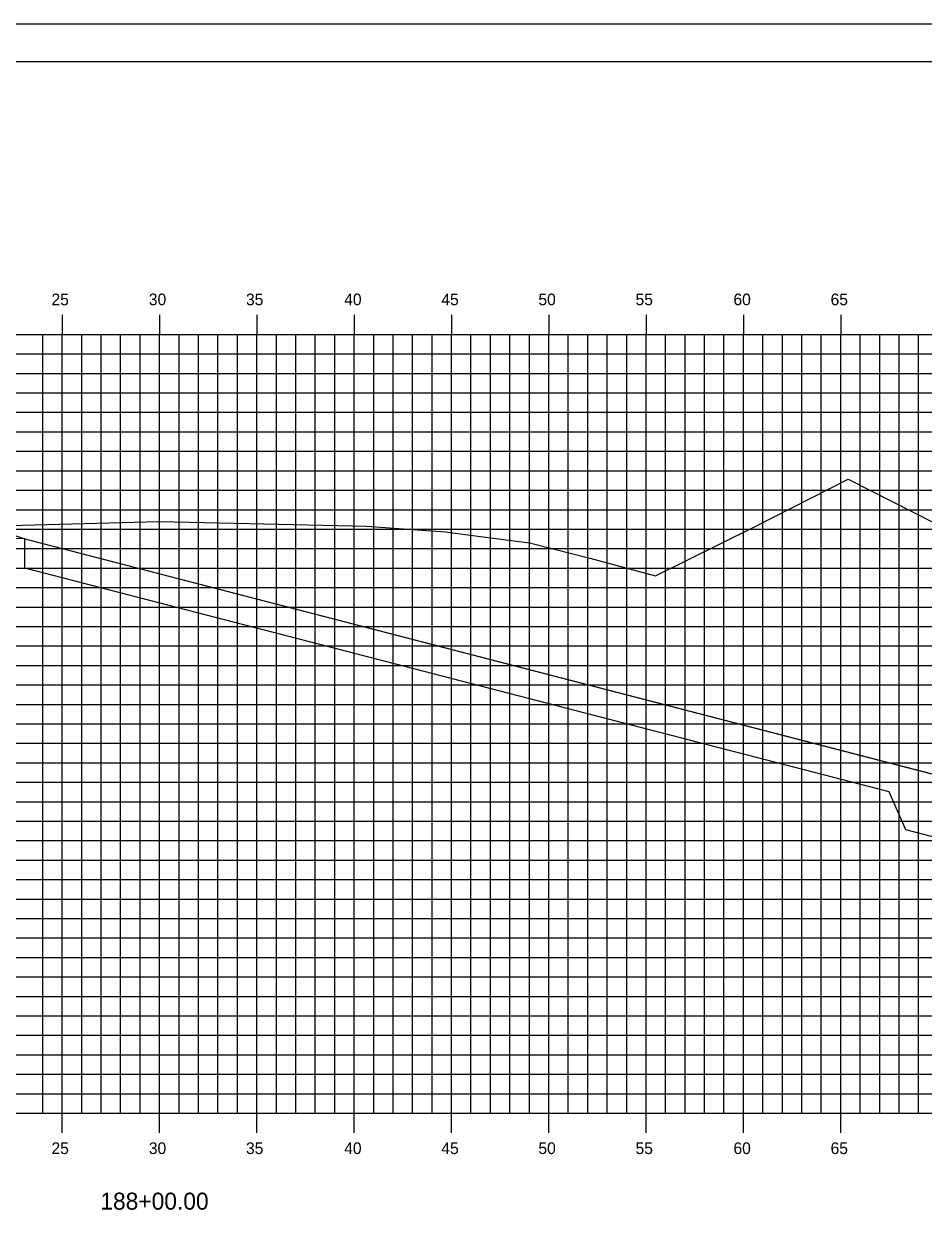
# Model space of a CAD drawing. Extents: x 850598 to 870284, y 366541 to 366651.
# Drawn here: x 861096.5 to 861142.7, y 366589.2 to 366651.2 of the extents above; entities that cross this region are included whole.
import ezdxf

# ---------------------------------------------------------------- set-up
doc = ezdxf.new("R2010")
doc.units = 0
for name, color, linetype in [('BORDER', 7, 'Continuous'), ('D_Drainage_RipRap', 7, 'Continuous'), ('D_Roadway_Centerline', 7, 'Continuous'), ('D_Roadway_SlopeLines', 7, 'Continuous'), ('D_Roadway_SubGrade', 7, 'Continuous'), ('H_V ANNOTATION', 7, 'Continuous'), ('MAJOR', 7, 'Continuous'), ('MINOR', 7, 'Continuous'), ('PLOT BOUNDARY', 7, 'Continuous'), ('S_Roadway_Centerline', 7, 'Continuous')]:
    doc.layers.add(name, color=color, linetype=linetype)

msp = doc.modelspace()

# ---------------------------------------------------------------- linework, layer by layer
at = {"layer": 'BORDER'}
msp.add_line((861188.455, 366649.225), (861028.455, 366649.225), dxfattribs=at)
at = {"layer": 'D_Drainage_RipRap'}
msp.add_lwpolyline([(861140.937, 366613.225), (861154.251, 366609.778), (861164.113, 366607.225), (861161.113, 366604.225), (861158.113, 366604.225), (861155.113, 366606.328), (861141.799, 366609.775), (861140.937, 366611.725), (861096.534, 366623.221), (861096.534, 366624.721)], close=True, dxfattribs=at)
at = {"layer": 'D_Roadway_Centerline'}
msp.add_lwpolyline([(861044.379, 366623.888), (861045.379, 366623.854), (861046.379, 366623.687), (861047.379, 366623.387), (861048.379, 366622.954), (861048.455, 366622.916), (861052.257, 366624.183), (861058.455, 366626.249), (861062.455, 366626.489), (861073.455, 366626.819), (861084.455, 366627.083), (861088.455, 366626.859), (861090.455, 366626.747), (861096.534, 366624.721), (861140.937, 366613.225), (861154.251, 366609.778), (861164.113, 366607.225), (861168.113, 366607.225)], dxfattribs=at)
at = {"layer": 'D_Roadway_SlopeLines'}
msp.add_lwpolyline([(861096.534, 366624.721), (861164.113, 366607.225), (861164.113, 366607.225)], dxfattribs=at)
at = {"layer": 'D_Roadway_SubGrade'}
msp.add_lwpolyline([(861084.455, 366626.583), (861085.455, 366626.527), (861085.455, 366626.777), (861090.455, 366626.497), (861090.455, 366626.747), (861096.534, 366624.721), (861084.455, 366625.083)], close=True, dxfattribs=at)
at = {"layer": 'MAJOR'}
for p, q in [((861098.455, 366636.227), (861098.455, 366635.225)), ((861098.455, 366636.227), (861098.455, 366635.225)), ((861103.455, 366636.227), (861103.455, 366635.225)), ((861103.455, 366636.227), (861103.455, 366635.225)), ((861108.455, 366636.227), (861108.455, 366635.225)), ((861108.455, 366636.227), (861108.455, 366635.225)), ((861113.455, 366636.227), (861113.455, 366635.225)), ((861113.455, 366636.227), (861113.455, 366635.225)), ((861118.455, 366636.227), (861118.455, 366635.225)), ((861118.455, 366636.227), (861118.455, 366635.225)), ((861123.455, 366636.227), (861123.455, 366635.225)), ((861123.455, 366636.227), (861123.455, 366635.225)), ((861128.455, 366636.227), (861128.455, 366635.225)), ((861128.455, 366636.227), (861128.455, 366635.225)), ((861133.455, 366636.227), (861133.455, 366635.225)), ((861133.455, 366636.227), (861133.455, 366635.225)), ((861138.455, 366636.227), (861138.455, 366635.225)), ((861138.455, 366636.227), (861138.455, 366635.225)), ((861033.455, 366635.225), (861173.455, 366635.225)), ((861033.455, 366635.225), (861173.455, 366635.225)), ((861033.455, 366635.225), (861173.455, 366635.225)), ((861033.455, 366635.225), (861173.455, 366635.225)), ((861098.455, 366595.225), (861098.455, 366635.225)), ((861098.455, 366595.225), (861098.455, 366635.225)), ((861103.455, 366595.225), (861103.455, 366635.225)), ((861103.455, 366595.225), (861103.455, 366635.225)), ((861108.455, 366595.225), (861108.455, 366635.225)), ((861108.455, 366595.225), (861108.455, 366635.225)), ((861113.455, 366595.225), (861113.455, 366635.225)), ((861113.455, 366595.225), (861113.455, 366635.225)), ((861118.455, 366595.225), (861118.455, 366635.225)), ((861118.455, 366595.225), (861118.455, 366635.225)), ((861123.455, 366595.225), (861123.455, 366635.225)), ((861123.455, 366595.225), (861123.455, 366635.225)), ((861128.455, 366595.225), (861128.455, 366635.225)), ((861128.455, 366595.225), (861128.455, 366635.225)), ((861133.455, 366595.225), (861133.455, 366635.225)), ((861133.455, 366595.225), (861133.455, 366635.225)), ((861138.455, 366595.225), (861138.455, 366635.225)), ((861138.455, 366595.225), (861138.455, 366635.225)), ((861033.455, 366630.225), (861173.455, 366630.225)), ((861033.455, 366630.225), (861173.455, 366630.225)), ((861033.455, 366625.225), (861173.455, 366625.225)), ((861033.455, 366625.225), (861173.455, 366625.225)), ((861033.455, 366620.225), (861173.455, 366620.225)), ((861033.455, 366620.225), (861173.455, 366620.225)), ((861033.455, 366615.225), (861173.455, 366615.225)), ((861033.455, 366615.225), (861173.455, 366615.225)), ((861033.455, 366610.225), (861173.455, 366610.225)), ((861033.455, 366610.225), (861173.455, 366610.225)), ((861033.455, 366605.225), (861173.455, 366605.225)), ((861033.455, 366605.225), (861173.455, 366605.225)), ((861033.455, 366600.225), (861173.455, 366600.225)), ((861033.455, 366600.225), (861173.455, 366600.225)), ((861033.455, 366595.225), (861173.455, 366595.225)), ((861033.455, 366595.225), (861173.455, 366595.225)), ((861033.455, 366595.225), (861173.455, 366595.225)), ((861033.455, 366595.225), (861173.455, 366595.225)), ((861098.455, 366594.223), (861098.455, 366595.225)), ((861098.455, 366594.223), (861098.455, 366595.225)), ((861103.455, 366594.223), (861103.455, 366595.225)), ((861103.455, 366594.223), (861103.455, 366595.225)), ((861108.455, 366594.223), (861108.455, 366595.225)), ((861108.455, 366594.223), (861108.455, 366595.225)), ((861113.455, 366594.223), (861113.455, 366595.225)), ((861113.455, 366594.223), (861113.455, 366595.225)), ((861118.455, 366594.223), (861118.455, 366595.225)), ((861118.455, 366594.223), (861118.455, 366595.225)), ((861123.455, 366594.223), (861123.455, 366595.225)), ((861123.455, 366594.223), (861123.455, 366595.225)), ((861128.455, 366594.223), (861128.455, 366595.225)), ((861128.455, 366594.223), (861128.455, 366595.225)), ((861133.455, 366594.223), (861133.455, 366595.225)), ((861133.455, 366594.223), (861133.455, 366595.225)), ((861138.455, 366594.223), (861138.455, 366595.225)), ((861138.455, 366594.223), (861138.455, 366595.225))]:
    msp.add_line(p, q, dxfattribs=at)
at = {"layer": 'MINOR'}
for p, q in [((861097.455, 366595.225), (861097.455, 366635.225)), ((861097.455, 366595.225), (861097.455, 366635.225)), ((861099.455, 366595.225), (861099.455, 366635.225)), ((861099.455, 366595.225), (861099.455, 366635.225)), ((861100.455, 366595.225), (861100.455, 366635.225)), ((861100.455, 366595.225), (861100.455, 366635.225)), ((861101.455, 366595.225), (861101.455, 366635.225)), ((861101.455, 366595.225), (861101.455, 366635.225)), ((861102.455, 366595.225), (861102.455, 366635.225)), ((861102.455, 366595.225), (861102.455, 366635.225)), ((861104.455, 366595.225), (861104.455, 366635.225)), ((861104.455, 366595.225), (861104.455, 366635.225)), ((861105.455, 366595.225), (861105.455, 366635.225)), ((861105.455, 366595.225), (861105.455, 366635.225)), ((861106.455, 366595.225), (861106.455, 366635.225)), ((861106.455, 366595.225), (861106.455, 366635.225)), ((861107.455, 366595.225), (861107.455, 366635.225)), ((861107.455, 366595.225), (861107.455, 366635.225)), ((861109.455, 366595.225), (861109.455, 366635.225)), ((861109.455, 366595.225), (861109.455, 366635.225)), ((861110.455, 366595.225), (861110.455, 366635.225)), ((861110.455, 366595.225), (861110.455, 366635.225)), ((861111.455, 366595.225), (861111.455, 366635.225)), ((861111.455, 366595.225), (861111.455, 366635.225)), ((861112.455, 366595.225), (861112.455, 366635.225)), ((861112.455, 366595.225), (861112.455, 366635.225)), ((861114.455, 366595.225), (861114.455, 366635.225)), ((861114.455, 366595.225), (861114.455, 366635.225)), ((861115.455, 366595.225), (861115.455, 366635.225)), ((861115.455, 366595.225), (861115.455, 366635.225)), ((861116.455, 366595.225), (861116.455, 366635.225)), ((861116.455, 366595.225), (861116.455, 366635.225)), ((861117.455, 366595.225), (861117.455, 366635.225)), ((861117.455, 366595.225), (861117.455, 366635.225)), ((861119.455, 366595.225), (861119.455, 366635.225)), ((861119.455, 366595.225), (861119.455, 366635.225)), ((861120.455, 366595.225), (861120.455, 366635.225)), ((861120.455, 366595.225), (861120.455, 366635.225)), ((861121.455, 366595.225), (861121.455, 366635.225)), ((861121.455, 366595.225), (861121.455, 366635.225)), ((861122.455, 366595.225), (861122.455, 366635.225)), ((861122.455, 366595.225), (861122.455, 366635.225)), ((861124.455, 366595.225), (861124.455, 366635.225)), ((861124.455, 366595.225), (861124.455, 366635.225)), ((861125.455, 366595.225), (861125.455, 366635.225)), ((861125.455, 366595.225), (861125.455, 366635.225)), ((861126.455, 366595.225), (861126.455, 366635.225)), ((861126.455, 366595.225), (861126.455, 366635.225)), ((861127.455, 366595.225), (861127.455, 366635.225)), ((861127.455, 366595.225), (861127.455, 366635.225)), ((861129.455, 366595.225), (861129.455, 366635.225)), ((861129.455, 366595.225), (861129.455, 366635.225)), ((861130.455, 366595.225), (861130.455, 366635.225)), ((861130.455, 366595.225), (861130.455, 366635.225)), ((861131.455, 366595.225), (861131.455, 366635.225)), ((861131.455, 366595.225), (861131.455, 366635.225)), ((861132.455, 366595.225), (861132.455, 366635.225)), ((861132.455, 366595.225), (861132.455, 366635.225)), ((861134.455, 366595.225), (861134.455, 366635.225)), ((861134.455, 366595.225), (861134.455, 366635.225)), ((861135.455, 366595.225), (861135.455, 366635.225)), ((861135.455, 366595.225), (861135.455, 366635.225)), ((861136.455, 366595.225), (861136.455, 366635.225)), ((861136.455, 366595.225), (861136.455, 366635.225)), ((861137.455, 366595.225), (861137.455, 366635.225)), ((861137.455, 366595.225), (861137.455, 366635.225)), ((861139.455, 366595.225), (861139.455, 366635.225)), ((861139.455, 366595.225), (861139.455, 366635.225)), ((861140.455, 366595.225), (861140.455, 366635.225)), ((861140.455, 366595.225), (861140.455, 366635.225)), ((861141.455, 366595.225), (861141.455, 366635.225)), ((861141.455, 366595.225), (861141.455, 366635.225)), ((861142.455, 366595.225), (861142.455, 366635.225)), ((861142.455, 366595.225), (861142.455, 366635.225)), ((861033.455, 366634.225), (861173.455, 366634.225)), ((861033.455, 366634.225), (861173.455, 366634.225)), ((861033.455, 366633.225), (861173.455, 366633.225)), ((861033.455, 366633.225), (861173.455, 366633.225)), ((861033.455, 366632.225), (861173.455, 366632.225)), ((861033.455, 366632.225), (861173.455, 366632.225)), ((861033.455, 366631.225), (861173.455, 366631.225)), ((861033.455, 366631.225), (861173.455, 366631.225)), ((861033.455, 366629.225), (861173.455, 366629.225)), ((861033.455, 366629.225), (861173.455, 366629.225)), ((861033.455, 366628.225), (861173.455, 366628.225)), ((861033.455, 366628.225), (861173.455, 366628.225)), ((861033.455, 366627.225), (861173.455, 366627.225)), ((861033.455, 366627.225), (861173.455, 366627.225)), ((861033.455, 366626.225), (861173.455, 366626.225)), ((861033.455, 366626.225), (861173.455, 366626.225)), ((861033.455, 366624.225), (861173.455, 366624.225)), ((861033.455, 366624.225), (861173.455, 366624.225)), ((861033.455, 366623.225), (861173.455, 366623.225)), ((861033.455, 366623.225), (861173.455, 366623.225)), ((861033.455, 366622.225), (861173.455, 366622.225)), ((861033.455, 366622.225), (861173.455, 366622.225)), ((861033.455, 366621.225), (861173.455, 366621.225)), ((861033.455, 366621.225), (861173.455, 366621.225)), ((861033.455, 366619.225), (861173.455, 366619.225)), ((861033.455, 366619.225), (861173.455, 366619.225)), ((861033.455, 366618.225), (861173.455, 366618.225)), ((861033.455, 366618.225), (861173.455, 366618.225)), ((861033.455, 366617.225), (861173.455, 366617.225)), ((861033.455, 366617.225), (861173.455, 366617.225)), ((861033.455, 366616.225), (861173.455, 366616.225)), ((861033.455, 366616.225), (861173.455, 366616.225)), ((861033.455, 366614.225), (861173.455, 366614.225)), ((861033.455, 366614.225), (861173.455, 366614.225)), ((861033.455, 366613.225), (861173.455, 366613.225)), ((861033.455, 366613.225), (861173.455, 366613.225)), ((861033.455, 366612.225), (861173.455, 366612.225)), ((861033.455, 366612.225), (861173.455, 366612.225)), ((861033.455, 366611.225), (861173.455, 366611.225)), ((861033.455, 366611.225), (861173.455, 366611.225)), ((861033.455, 366609.225), (861173.455, 366609.225)), ((861033.455, 366609.225), (861173.455, 366609.225)), ((861033.455, 366608.225), (861173.455, 366608.225)), ((861033.455, 366608.225), (861173.455, 366608.225)), ((861033.455, 366607.225), (861173.455, 366607.225)), ((861033.455, 366607.225), (861173.455, 366607.225)), ((861033.455, 366606.225), (861173.455, 366606.225)), ((861033.455, 366606.225), (861173.455, 366606.225)), ((861033.455, 366604.225), (861173.455, 366604.225)), ((861033.455, 366604.225), (861173.455, 366604.225)), ((861033.455, 366603.225), (861173.455, 366603.225)), ((861033.455, 366603.225), (861173.455, 366603.225)), ((861033.455, 366602.225), (861173.455, 366602.225)), ((861033.455, 366602.225), (861173.455, 366602.225)), ((861033.455, 366601.225), (861173.455, 366601.225)), ((861033.455, 366601.225), (861173.455, 366601.225)), ((861033.455, 366599.225), (861173.455, 366599.225)), ((861033.455, 366599.225), (861173.455, 366599.225)), ((861033.455, 366598.225), (861173.455, 366598.225)), ((861033.455, 366598.225), (861173.455, 366598.225)), ((861033.455, 366597.225), (861173.455, 366597.225)), ((861033.455, 366597.225), (861173.455, 366597.225)), ((861033.455, 366596.225), (861173.455, 366596.225)), ((861033.455, 366596.225), (861173.455, 366596.225))]:
    msp.add_line(p, q, dxfattribs=at)
at = {"layer": 'PLOT BOUNDARY'}
msp.add_lwpolyline([(861020.361, 366541.166), (861190.361, 366541.166), (861190.361, 366651.166), (861020.361, 366651.166)], close=True, dxfattribs=at)
at = {"layer": 'S_Roadway_Centerline'}
msp.add_lwpolyline([(861092.618, 366625.319), (861097.028, 366625.439), (861103.438, 366625.62), (861108.061, 366625.507), (861114.106, 366625.374), (861116.696, 366625.193), (861118.145, 366625.085), (861119.554, 366624.904), (861122.459, 366624.528), (861125.56, 366623.728), (861128.932, 366622.821), (861134.021, 366625.345), (861138.83, 366627.795), (861143.257, 366625.546), (861148.201, 366623.176), (861154.991, 366616.16), (861158.389, 366610.064), (861160.394, 366611.17), (861160.838, 366611.369), (861164.662, 366609.266), (861173.455, 366604.067)], dxfattribs=at)

# ---------------------------------------------------------------- texts
at = {"layer": 'H_V ANNOTATION'}
for s, height, p in [('25', 0.6, (861097.901, 366636.725)), ('30', 0.6, (861102.903, 366636.725)), ('35', 0.6, (861107.895, 366636.725)), ('40', 0.6, (861112.941, 366636.725)), ('45', 0.6, (861117.933, 366636.725)), ('50', 0.6, (861122.919, 366636.725)), ('55', 0.6, (861127.911, 366636.725)), ('60', 0.6, (861132.941, 366636.725)), ('65', 0.6, (861137.933, 366636.725)), ('25', 0.6, (861097.901, 366593.125)), ('30', 0.6, (861102.903, 366593.125)), ('35', 0.6, (861107.895, 366593.125)), ('40', 0.6, (861112.941, 366593.125)), ('45', 0.6, (861117.933, 366593.125)), ('50', 0.6, (861122.919, 366593.125)), ('55', 0.6, (861127.911, 366593.125)), ('60', 0.6, (861132.941, 366593.125)), ('65', 0.6, (861137.933, 366593.125)), ('188+00.00', 0.875, (861100.411, 366590.268))]:
    msp.add_text(s, height=height, dxfattribs=at).set_placement(p)
at = {"layer": 'S_Roadway_Centerline'}
for s, p in [('C', (861103.433, 366625.62)), ('L', (861103.438, 366625.613))]:
    msp.add_text(s, height=0.0146, dxfattribs=at).set_placement(p)

doc.saveas('drawing.dxf')
